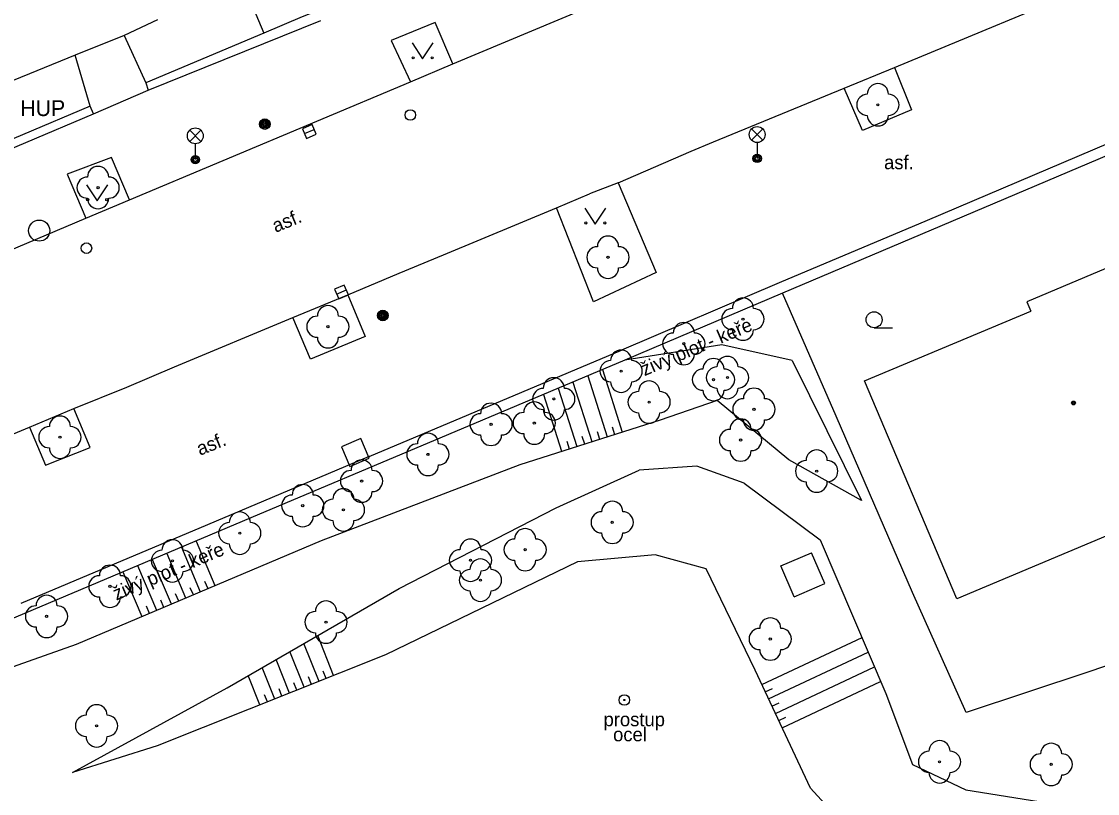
# Model space of a CAD drawing. Extents: x -600309 to -598967, y -1161267 to -1160292.
# Drawn here: x -599474.7 to -599423.9, y -1160524.6 to -1160488.2 of the extents above; entities that cross this region are included whole.
import ezdxf

# ---------------------------------------------------------------- set-up
doc = ezdxf.new("R2010")
doc.units = 0
for name, color, linetype in [('Level 10', 7, 'Continuous'), ('Level 11', 7, 'Continuous'), ('Level 14', 7, 'Continuous'), ('Level 15', 7, 'Continuous'), ('Level 22', 7, 'Continuous'), ('Level 25', 7, 'Continuous'), ('Level 26', 7, 'Continuous'), ('Level 27', 7, 'Continuous'), ('Level 28', 7, 'Continuous'), ('Level 33', 7, 'Continuous'), ('Level 36', 7, 'Continuous'), ('Level 39', 7, 'Continuous'), ('Level 40', 7, 'Continuous'), ('Level 41', 7, 'Continuous'), ('Level 42', 7, 'Continuous'), ('Level 5', 7, 'Continuous'), ('Level 7', 7, 'Continuous'), ('Level 8', 7, 'Continuous')]:
    doc.layers.add(name, color=color, linetype=linetype)

msp = doc.modelspace()

# ---------------------------------------------------------------- linework, layer by layer
at = {"layer": 'Level 10'}
for points in [[(-599454.3, -1160490.1599), (-599443.1, -1160485.4699)], [(-599433.45, -1160490.32), (-599423.42, -1160486.1599)], [(-599456.3, -1160491), (-599454.3, -1160490.1599)], [(-599435.82, -1160491.31), (-599433.45, -1160490.32)], [(-599469.56, -1160496.58), (-599456.3, -1160491)], [(-599446.49, -1160495.78), (-599443.04, -1160494.28), (-599441.99, -1160493.83), (-599435.82, -1160491.31)], [(-599446.49, -1160495.78), (-599447.85, -1160496.3)], [(-599471.62, -1160497.45), (-599469.56, -1160496.58)], [(-599449.4, -1160496.95), (-599447.85, -1160496.3)], [(-599459.25, -1160501.06), (-599456.82, -1160500.04), (-599454.73, -1160499.17), (-599449.4, -1160496.95)], [(-599481.33, -1160501.55), (-599471.62, -1160497.45)], [(-599461.84, -1160502.14), (-599459.25, -1160501.06)], [(-599472.18, -1160506.44), (-599469.69, -1160505.42), (-599467.43, -1160504.4699), (-599461.84, -1160502.14)], [(-599474.27, -1160507.31), (-599472.18, -1160506.44)], [(-599485.04, -1160511.8), (-599474.27, -1160507.31)]]:
    msp.add_lwpolyline(points, dxfattribs=at)
at = {"layer": 'Level 11'}
for points in [[(-599468.26, -1160484.38), (-599464.4, -1160485.88), (-599463.22, -1160488.71)], [(-599454.3, -1160490.1599), (-599455.13, -1160488.2), (-599457.2, -1160489.05), (-599456.3, -1160491)], [(-599469.81, -1160488.81), (-599468.78, -1160491.05)], [(-599471.4099, -1160492.15), (-599472.12, -1160489.74)], [(-599433.45, -1160490.32), (-599432.65, -1160492.33), (-599434.96, -1160493.31), (-599435.82, -1160491.31)], [(-599469.56, -1160496.58), (-599470.4099, -1160494.57), (-599472.5, -1160495.36), (-599471.62, -1160497.45)], [(-599446.49, -1160495.78), (-599444.69, -1160500.01), (-599447.65, -1160501.4), (-599449.4, -1160496.95)], [(-599459.25, -1160501.06), (-599458.43, -1160503.03), (-599461.02, -1160504.1), (-599461.84, -1160502.14)], [(-599474.27, -1160507.31), (-599473.52, -1160509.11), (-599471.42, -1160508.27), (-599472.18, -1160506.44)]]:
    msp.add_lwpolyline(points, dxfattribs=at)
at = {"layer": 'Level 14'}
for points in [[(-599441.6, -1160503.42), (-599446.17, -1160504.15)], [(-599438.27, -1160504.16), (-599441.6, -1160503.42)], [(-599438.27, -1160504.16), (-599435.01, -1160510.77)], [(-599441.81, -1160506.06), (-599444.5, -1160506.99)], [(-599438.43, -1160508.86), (-599441.81, -1160506.06)], [(-599444.5, -1160506.99), (-599451.13, -1160509.09)], [(-599435.01, -1160510.77), (-599438.43, -1160508.86)], [(-599451.13, -1160509.09), (-599460.51, -1160512.69)], [(-599449.42, -1160511.13), (-599445.5, -1160509.34)], [(-599442.77, -1160509.16), (-599445.5, -1160509.34)], [(-599440.54, -1160509.96), (-599442.77, -1160509.16)], [(-599440.54, -1160509.96), (-599436.96, -1160512.64)], [(-599456.83, -1160514.93), (-599449.42, -1160511.13)], [(-599460.51, -1160512.69), (-599472.07, -1160517.58)], [(-599436.96, -1160512.64), (-599433.85, -1160519.9)], [(-599444.75, -1160513.35), (-599448.41, -1160513.67)], [(-599442.33, -1160514), (-599444.75, -1160513.35)], [(-599448.41, -1160513.67), (-599457.48, -1160518.07)], [(-599440.03, -1160518.79), (-599442.33, -1160514)], [(-599464.94, -1160519.62), (-599456.83, -1160514.93)], [(-599472.07, -1160517.58), (-599477.11, -1160519.36)], [(-599457.48, -1160518.07), (-599468.25, -1160522.37)], [(-599437.41, -1160524.37), (-599440.03, -1160518.79)], [(-599472.24, -1160523.63), (-599464.94, -1160519.62)], [(-599433.85, -1160519.9), (-599432.59, -1160523.24)], [(-599468.25, -1160522.37), (-599472.24, -1160523.63)], [(-599432.59, -1160523.24), (-599430.08, -1160524.44)], [(-599433.46, -1160528.67), (-599437.41, -1160524.37)], [(-599430.08, -1160524.44), (-599426.64, -1160524.99)]]:
    msp.add_lwpolyline(points, dxfattribs=at)
at = {"layer": 'Level 15'}
for points in [[(-599446.29, -1160507.56), (-599447.22, -1160504.61)], [(-599447.72, -1160508.01), (-599448.61, -1160505.2)], [(-599447, -1160507.78), (-599447.91, -1160504.9)], [(-599449.15, -1160508.46), (-599450, -1160505.78)], [(-599448.43, -1160508.24), (-599449.3, -1160505.49)], [(-599446.64, -1160507.67), (-599446.76, -1160507.31)], [(-599448.07, -1160508.12), (-599448.19, -1160507.76)], [(-599447.36, -1160507.9), (-599447.47, -1160507.54)], [(-599448.79, -1160508.35), (-599448.9, -1160507.99)], [(-599465.51, -1160514.8), (-599466.4, -1160512.71)], [(-599466.89, -1160515.39), (-599467.78, -1160513.29)], [(-599466.2, -1160515.1), (-599467.09, -1160513)], [(-599468.27, -1160515.97), (-599469.16, -1160513.87)], [(-599467.58, -1160515.68), (-599468.47, -1160513.58)], [(-599468.96, -1160516.27), (-599469.85, -1160514.16)], [(-599466.54, -1160515.24), (-599466.69, -1160514.9)], [(-599465.85, -1160514.95), (-599466, -1160514.6)], [(-599467.93, -1160515.83), (-599468.07, -1160515.48)], [(-599467.23, -1160515.53), (-599467.38, -1160515.19)], [(-599468.62, -1160516.12), (-599468.76, -1160515.77)], [(-599460.61, -1160519.32), (-599461.33, -1160517.53)], [(-599459.92, -1160519.04), (-599460.67, -1160517.15)], [(-599439.71, -1160519.47), (-599434.98, -1160517.25)], [(-599461.31, -1160519.6), (-599461.99, -1160517.91)], [(-599439.39, -1160520.15), (-599434.69, -1160517.94)], [(-599462.01, -1160519.88), (-599462.64, -1160518.29)], [(-599463.4, -1160520.43), (-599463.95, -1160519.05)], [(-599462.7, -1160520.16), (-599463.3, -1160518.67)], [(-599460.27, -1160519.18), (-599460.41, -1160518.83)], [(-599439.07, -1160520.83), (-599434.39, -1160518.63)], [(-599461.66, -1160519.74), (-599461.8, -1160519.39)], [(-599460.96, -1160519.46), (-599461.1, -1160519.11)], [(-599438.75, -1160521.51), (-599434.1, -1160519.32)], [(-599463.05, -1160520.29), (-599463.19, -1160519.95)], [(-599462.36, -1160520.02), (-599462.49, -1160519.67)], [(-599439.55, -1160519.81), (-599439.21, -1160519.65)], [(-599439.23, -1160520.49), (-599438.89, -1160520.33)], [(-599438.91, -1160521.17), (-599438.57, -1160521.01)]]:
    msp.add_lwpolyline(points, dxfattribs=at)
at = {"layer": 'Level 22'}
for centre in [(-599434.23, -1160492.09), (-599471.04, -1160496), (-599446.9699, -1160499.29), (-599440.6, -1160502.21), (-599460.19, -1160502.57), (-599443.39, -1160503.37), (-599446.35, -1160504.67), (-599441.99, -1160505.07), (-599441.33, -1160504.97), (-599449.53, -1160505.98), (-599445.03, -1160506.13), (-599440.08, -1160506.47), (-599452.49, -1160507.18), (-599450.45, -1160507.12), (-599472.84, -1160507.79), (-599440.71, -1160507.92), (-599455.47, -1160508.6), (-599437.12, -1160509.39), (-599458.6, -1160509.86), (-599461.38, -1160511.02), (-599459.46, -1160511.22), (-599446.77, -1160511.81), (-599464.35, -1160512.32), (-599450.88, -1160513.1), (-599467.53, -1160513.63), (-599453.46, -1160513.6), (-599452.99, -1160514.54), (-599470.48, -1160514.83), (-599473.47, -1160516.25), (-599460.28, -1160516.52), (-599439.31, -1160517.32), (-599471.11, -1160521.42), (-599431.32, -1160523.12), (-599426.05, -1160523.24)]:
    msp.add_circle(centre, 0.05, dxfattribs=at)
for centre, start, end in [((-599434.23, -1160491.59), 0, 180), ((-599434.73, -1160492.09), 90, 270), ((-599433.73, -1160492.09), 270, 90), ((-599434.23, -1160492.59), 180, 0), ((-599471.04, -1160495.5), 0, 180), ((-599471.54, -1160496), 90, 270), ((-599470.54, -1160496), 270, 90), ((-599471.04, -1160496.5), 180, 0), ((-599446.9699, -1160498.79), 0, 180), ((-599447.4699, -1160499.29), 90, 270), ((-599446.4699, -1160499.29), 270, 90), ((-599446.9699, -1160499.79), 180, 0), ((-599440.6, -1160501.71), 0, 180), ((-599460.19, -1160502.07), 0, 180), ((-599441.1, -1160502.21), 90, 270), ((-599440.1, -1160502.21), 270, 90), ((-599460.69, -1160502.57), 90, 270), ((-599459.69, -1160502.57), 270, 90), ((-599443.39, -1160502.87), 0, 180), ((-599440.6, -1160502.71), 180, 0), ((-599460.19, -1160503.07), 180, 0), ((-599443.89, -1160503.37), 90, 270), ((-599442.89, -1160503.37), 270, 90), ((-599446.35, -1160504.17), 0, 180), ((-599446.85, -1160504.67), 90, 270), ((-599445.85, -1160504.67), 270, 90), ((-599443.39, -1160503.87), 180, 0), ((-599441.99, -1160504.57), 0, 180), ((-599441.33, -1160504.47), 0, 180), ((-599442.49, -1160505.07), 90, 270), ((-599441.83, -1160504.97), 90, 270), ((-599441.49, -1160505.07), 270, 90), ((-599440.83, -1160504.97), 270, 90), ((-599449.53, -1160505.48), 0, 180), ((-599446.35, -1160505.17), 180, 0), ((-599445.03, -1160505.63), 0, 180), ((-599450.03, -1160505.98), 90, 270), ((-599449.03, -1160505.98), 270, 90), ((-599445.53, -1160506.13), 90, 270), ((-599444.53, -1160506.13), 270, 90), ((-599441.99, -1160505.57), 180, 0), ((-599441.33, -1160505.47), 180, 0), ((-599440.08, -1160505.97), 0, 180), ((-599452.49, -1160506.68), 0, 180), ((-599450.45, -1160506.62), 0, 180), ((-599440.58, -1160506.47), 90, 270), ((-599439.58, -1160506.47), 270, 90), ((-599472.84, -1160507.29), 0, 180), ((-599452.99, -1160507.18), 90, 270), ((-599451.99, -1160507.18), 270, 90), ((-599450.95, -1160507.12), 90, 270), ((-599449.53, -1160506.48), 180, 0), ((-599449.95, -1160507.12), 270, 90), ((-599445.03, -1160506.63), 180, 0), ((-599473.34, -1160507.79), 90, 270), ((-599472.34, -1160507.79), 270, 90), ((-599440.71, -1160507.42), 0, 180), ((-599440.08, -1160506.97), 180, 0), ((-599455.47, -1160508.1), 0, 180), ((-599452.49, -1160507.68), 180, 0), ((-599450.45, -1160507.62), 180, 0), ((-599441.21, -1160507.92), 90, 270), ((-599440.21, -1160507.92), 270, 90), ((-599472.84, -1160508.29), 180, 0), ((-599455.97, -1160508.6), 90, 270), ((-599454.97, -1160508.6), 270, 90), ((-599437.12, -1160508.89), 0, 180), ((-599458.6, -1160509.36), 0, 180), ((-599440.71, -1160508.42), 180, 0), ((-599437.62, -1160509.39), 90, 270), ((-599436.62, -1160509.39), 270, 90), ((-599459.1, -1160509.86), 90, 270), ((-599458.1, -1160509.86), 270, 90), ((-599455.47, -1160509.1), 180, 0), ((-599437.12, -1160509.89), 180, 0), ((-599461.38, -1160510.52), 0, 180), ((-599459.46, -1160510.72), 0, 180), ((-599458.6, -1160510.36), 180, 0), ((-599461.88, -1160511.02), 90, 270), ((-599460.88, -1160511.02), 270, 90), ((-599459.96, -1160511.22), 90, 270), ((-599458.96, -1160511.22), 270, 90), ((-599446.77, -1160511.31), 0, 180), ((-599464.35, -1160511.82), 0, 180), ((-599447.27, -1160511.81), 90, 270), ((-599446.27, -1160511.81), 270, 90), ((-599464.85, -1160512.32), 90, 270), ((-599463.85, -1160512.32), 270, 90), ((-599461.38, -1160511.52), 180, 0), ((-599459.46, -1160511.72), 180, 0), ((-599450.88, -1160512.6), 0, 180), ((-599446.77, -1160512.31), 180, 0), ((-599467.53, -1160513.13), 0, 180), ((-599464.35, -1160512.82), 180, 0), ((-599453.46, -1160513.1), 0, 180), ((-599451.38, -1160513.1), 90, 270), ((-599450.38, -1160513.1), 270, 90), ((-599468.03, -1160513.63), 90, 270), ((-599467.03, -1160513.63), 270, 90), ((-599453.96, -1160513.6), 90, 270), ((-599452.96, -1160513.6), 270, 90), ((-599470.48, -1160514.33), 0, 180), ((-599452.99, -1160514.04), 0, 180), ((-599450.88, -1160513.6), 180, 0), ((-599470.98, -1160514.83), 90, 270), ((-599469.98, -1160514.83), 270, 90), ((-599467.53, -1160514.13), 180, 0), ((-599453.49, -1160514.54), 90, 270), ((-599453.46, -1160514.1), 180, 0), ((-599452.49, -1160514.54), 270, 90), ((-599473.47, -1160515.75), 0, 180), ((-599470.48, -1160515.33), 180, 0), ((-599460.28, -1160516.02), 0, 180), ((-599452.99, -1160515.04), 180, 0), ((-599473.97, -1160516.25), 90, 270), ((-599472.97, -1160516.25), 270, 90), ((-599460.78, -1160516.52), 90, 270), ((-599459.78, -1160516.52), 270, 90), ((-599439.31, -1160516.82), 0, 180), ((-599473.47, -1160516.75), 180, 0), ((-599460.28, -1160517.02), 180, 0), ((-599439.81, -1160517.32), 90, 270), ((-599438.81, -1160517.32), 270, 90), ((-599439.31, -1160517.82), 180, 0), ((-599471.11, -1160520.92), 0, 180), ((-599471.61, -1160521.42), 90, 270), ((-599470.61, -1160521.42), 270, 90), ((-599471.11, -1160521.92), 180, 0), ((-599431.32, -1160522.62), 0, 180), ((-599431.82, -1160523.12), 90, 270), ((-599430.82, -1160523.12), 270, 90), ((-599426.05, -1160522.74), 0, 180), ((-599426.55, -1160523.24), 90, 270), ((-599425.55, -1160523.24), 270, 90), ((-599431.32, -1160523.62), 180, 0), ((-599426.05, -1160523.74), 180, 0)]:
    msp.add_arc(centre, 0.5, start, end, dxfattribs=at)
at = {"layer": 'Level 25'}
for points in [[(-599438.81, -1160513.87), (-599437.36, -1160513.25)], [(-599436.74, -1160514.7), (-599437.36, -1160513.25)], [(-599438.19, -1160515.32), (-599438.81, -1160513.87)], [(-599438.19, -1160515.32), (-599436.74, -1160514.7)]]:
    msp.add_lwpolyline(points, dxfattribs=at)
for centre, radius in [((-599463.17, -1160493), 0.25), ((-599463.17, -1160493), 0.2), ((-599463.17, -1160493), 0.15), ((-599463.17, -1160493), 0.1), ((-599463.17, -1160493), 0.05), ((-599457.6, -1160502.04), 0.25), ((-599457.6, -1160502.04), 0.2), ((-599457.6, -1160502.04), 0.15), ((-599457.6, -1160502.04), 0.1), ((-599457.6, -1160502.04), 0.05), ((-599446.2, -1160520.2), 0.25), ((-599446.2, -1160520.2), 0.0303)]:
    msp.add_circle(centre, radius, dxfattribs=at)
at = {"layer": 'Level 26'}
msp.add_lwpolyline([(-599459.1636, -1160509.1661), (-599458.2439, -1160508.7736), (-599458.6364, -1160507.8539), (-599459.5561, -1160508.2464)], close=True, dxfattribs=at)
at = {"layer": 'Level 27'}
for p, q in [((-599461.2997, -1160493.4487), (-599460.8403, -1160493.2513)), ((-599459.7797, -1160501.0287), (-599459.3203, -1160500.8313))]:
    msp.add_line(p, q, dxfattribs=at)
for points in [[(-599461.201, -1160493.6784), (-599460.7416, -1160493.481), (-599460.939, -1160493.0216), (-599461.3984, -1160493.219)], [(-599459.681, -1160501.2584), (-599459.2216, -1160501.061), (-599459.419, -1160500.6016), (-599459.8784, -1160500.799)]]:
    msp.add_lwpolyline(points, close=True, dxfattribs=at)
msp.add_circle((-599473.82, -1160498.03), 0.5, dxfattribs=at)
at = {"layer": 'Level 28'}
for centre in [(-599456.3, -1160492.57), (-599471.59, -1160498.86)]:
    msp.add_circle(centre, 0.25, dxfattribs=at)
at = {"layer": 'Level 33'}
for p, q in [((-599466.715, -1160493.82), (-599466.185, -1160493.29)), ((-599466.715, -1160493.29), (-599466.185, -1160493.82)), ((-599440.195, -1160493.76), (-599439.665, -1160493.23)), ((-599440.195, -1160493.23), (-599439.665, -1160493.76)), ((-599466.45, -1160493.93), (-599466.45, -1160494.68)), ((-599439.93, -1160493.87), (-599439.93, -1160494.62))]:
    msp.add_line(p, q, dxfattribs=at)
for centre, radius in [((-599439.93, -1160493.495), 0.375), ((-599466.45, -1160493.555), 0.375), ((-599466.45, -1160494.68), 0.2), ((-599466.45, -1160494.68), 0.1445), ((-599466.45, -1160494.68), 0.0876), ((-599439.93, -1160494.62), 0.2), ((-599439.93, -1160494.62), 0.1445), ((-599439.93, -1160494.62), 0.0876)]:
    msp.add_circle(centre, radius, dxfattribs=at)
at = {"layer": 'Level 36'}
msp.add_line((-599434.4099, -1160502.615), (-599433.5349, -1160502.615), dxfattribs=at)
for points in [[(-599456.2199, -1160489.17), (-599455.7199, -1160489.92), (-599455.2199, -1160489.17)], [(-599471.58, -1160495.87), (-599471.08, -1160496.62), (-599470.58, -1160495.87)], [(-599448.07, -1160496.9699), (-599447.57, -1160497.7199), (-599447.07, -1160496.9699)]]:
    msp.add_lwpolyline(points, dxfattribs=at)
for centre, radius in [((-599456.1701, -1160489.8698), 0.05), ((-599455.2707, -1160489.8698), 0.05), ((-599471.5302, -1160496.5698), 0.05), ((-599470.6308, -1160496.5698), 0.05), ((-599448.0202, -1160497.6697), 0.05), ((-599447.1208, -1160497.6697), 0.05), ((-599434.41, -1160502.2399), 0.375)]:
    msp.add_circle(centre, radius, dxfattribs=at)
at = {"layer": 'Level 39'}
for radius in [0.09, 0.0398]:
    msp.add_circle((-599425, -1160506.17), radius, dxfattribs=at)
at = {"layer": 'Level 5'}
for points in [[(-599468.23, -1160488.07), (-599469.81, -1160488.81)], [(-599469.81, -1160488.81), (-599472.12, -1160489.74)], [(-599472.12, -1160489.74), (-599478.34, -1160492.28)], [(-599419.24, -1160498.02), (-599419.31, -1160498.05), (-599419.61, -1160498.18), (-599421.76, -1160499.09), (-599427.2, -1160501.39)], [(-599427.2, -1160501.39), (-599427.01, -1160501.83)], [(-599434.87, -1160505.13), (-599427.01, -1160501.83)], [(-599430.51, -1160515.42), (-599434.87, -1160505.13)], [(-599415.08, -1160508.94), (-599430.51, -1160515.42)]]:
    msp.add_lwpolyline(points, dxfattribs=at)
at = {"layer": 'Level 7'}
for points in [[(-599461.61, -1160485.41), (-599461.91, -1160485.53), (-599461.05, -1160487.79), (-599461.4, -1160487.94), (-599463.22, -1160488.71), (-599468.78, -1160491.05)], [(-599468.67, -1160491.4), (-599460.53, -1160488.11)], [(-599468.78, -1160491.05), (-599468.67, -1160491.4)], [(-599471.4099, -1160492.15), (-599477.81, -1160494.86), (-599477.6599, -1160495.2199)], [(-599471.26, -1160492.52), (-599471.4099, -1160492.15)], [(-599477.6599, -1160495.2199), (-599471.26, -1160492.52)], [(-599420.51, -1160492.71), (-599431.91, -1160497.55)], [(-599420.33, -1160493.18), (-599431.72, -1160498.01)], [(-599431.91, -1160497.55), (-599438.89, -1160500.5)], [(-599431.72, -1160498.01), (-599438.73, -1160500.99), (-599446.17, -1160504.15)], [(-599438.89, -1160500.5), (-599446.34, -1160503.68)], [(-599436.2, -1160506.79), (-599438.73, -1160500.99)], [(-599458.24, -1160508.7), (-599446.34, -1160503.68)], [(-599446.17, -1160504.15), (-599458, -1160509.14)], [(-599432.6, -1160515.12), (-599436.2, -1160506.79)], [(-599458.24, -1160508.7), (-599465.88, -1160511.92)], [(-599458, -1160509.14), (-599463.83, -1160511.6)], [(-599465.88, -1160511.92), (-599474.68, -1160515.64)], [(-599463.83, -1160511.6), (-599474.52, -1160516.11)], [(-599407.34, -1160513.09), (-599424.27, -1160518.87)], [(-599430.07, -1160520.79), (-599432.6, -1160515.12)], [(-599474.52, -1160516.11), (-599484.85, -1160520.48)], [(-599424.27, -1160518.87), (-599430.07, -1160520.79)]]:
    msp.add_lwpolyline(points, dxfattribs=at)
at = {"layer": 'Level 8'}
msp.add_lwpolyline([(-599471.26, -1160492.52), (-599468.67, -1160491.4)], dxfattribs=at)

# ---------------------------------------------------------------- texts
at = {"layer": 'Level 40'}
msp.add_text('asf.', height=0.65, dxfattribs=at).set_placement((-599433.94, -1160495.13))
for rotation, p in [(22.36, (-599462.6599, -1160498.14)), (22, (-599466.23, -1160508.67))]:
    msp.add_text('asf.', height=0.65, rotation=rotation, dxfattribs=at).set_placement(p)
at = {"layer": 'Level 41'}
msp.add_text('HUP', height=0.75, dxfattribs=at).set_placement((-599474.71, -1160492.62))
msp.add_text('HUP', height=0.75, dxfattribs=at).set_placement((-599474.71, -1160492.62))
at = {"layer": 'Level 42'}
for p in [(-599445.25, -1160504.91), (-599470.18, -1160515.51)]:
    msp.add_text('živý plot - keře', height=0.65, rotation=23, dxfattribs=at).set_placement(p)
for s, p in [('prostup', (-599447.18, -1160521.44)), ('ocel', (-599446.73, -1160522.15))]:
    msp.add_text(s, height=0.65, dxfattribs=at).set_placement(p)

doc.saveas('drawing.dxf')
